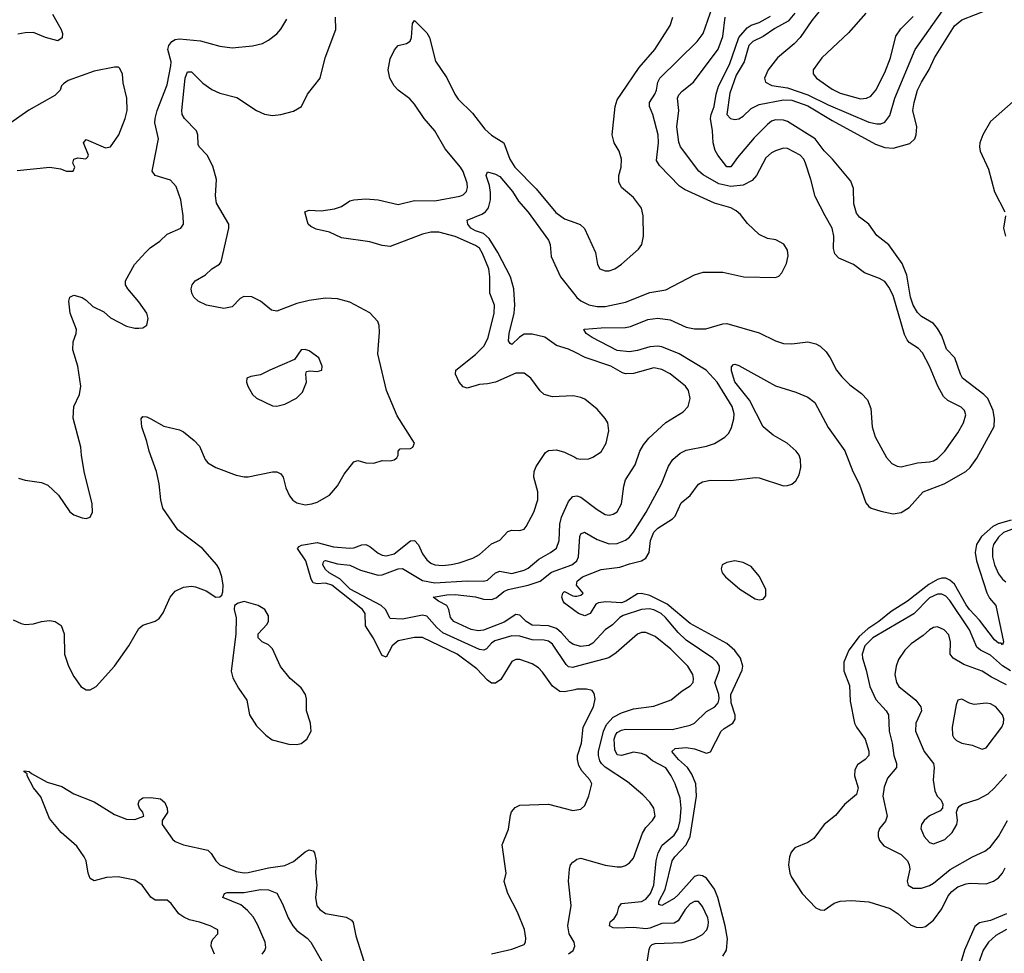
# Model space of a CAD drawing. Header units: inches. Extents: x 1649636 to 1815363, y 506543 to 641975.
# Tile 639 of 656: x 1757262 to 1762119, y 620815 to 625418. Entities that reach past the tile are written whole.
import ezdxf

# ---------------------------------------------------------------- set-up
doc = ezdxf.new("R2010")
doc.units = ezdxf.units.IN
doc.header["$MEASUREMENT"] = 0
doc.layers.add('B7652', color=7, linetype='Continuous')
doc.layers.add('B7662', color=7, linetype='Continuous')

msp = doc.modelspace()

# ---------------------------------------------------------------- linework, layer by layer
at = {"layer": 'B7652', "color": 5}
for points, elevation in [([(1757424.9, 625444.9), (1757466.7, 625370), (1757473.7, 625350), (1757472.4, 625327.6), (1757450, 625313.6), (1757390.3, 625329.7), (1757330, 625353.8), (1757290, 625353.6), (1757253.8, 625346.2)], 640), ([(1757230, 622459.5), (1757270, 622440.4), (1757290, 622436.4), (1757330, 622438.4), (1757370, 622450.4), (1757410, 622454.9), (1757438, 622450), (1757466.8, 622430), (1757481.6, 622390), (1757484.2, 622290), (1757502.4, 622230), (1757530, 622178.8), (1757564, 622130), (1757590, 622113.4), (1757610, 622113.4), (1757639.3, 622130), (1757730, 622230.4), (1757800.5, 622330), (1757850, 622415.5), (1757870, 622432.2), (1757930, 622452.2), (1757950, 622465.5), (1757970, 622493.4), (1758005.4, 622570), (1758030, 622599.3), (1758070, 622620.4), (1758110, 622625.5), (1758130, 622622), (1758181.6, 622601.6), (1758230, 622571.3), (1758250, 622572), (1758259, 622581), (1758264, 622596), (1758266, 622630), (1758259.5, 622670), (1758247, 622710), (1758234, 622730), (1758164.5, 622810), (1758042.3, 622902.3), (1757968.6, 623010), (1757958, 623050), (1757951.1, 623130), (1757936.9, 623190), (1757900.4, 623290), (1757890, 623337.2), (1757864.4, 623410), (1757862.4, 623450), (1757870, 623462), (1757890, 623459.5), (1757910, 623450.3), (1757973.9, 623413.9), (1758050, 623395.2), (1758070, 623385.3), (1758123.1, 623343.1), (1758150, 623314.4), (1758178, 623250), (1758190, 623232.7), (1758230.2, 623210.2), (1758330, 623172.8), (1758370, 623164), (1758390, 623164.4), (1758509.1, 623189.1), (1758530, 623187.9), (1758550, 623178.9), (1758562.7, 623162.7), (1758575.6, 623110), (1758592.4, 623070), (1758610, 623049.1), (1758630, 623035.8), (1758670, 623025.4), (1758704, 623030), (1758730, 623039), (1758790, 623073.7), (1758830, 623119.3), (1758863.5, 623176.5), (1758910, 623237.3), (1758930, 623244.9), (1758970, 623233), (1759009.4, 623230.6), (1759050, 623244.9), (1759090, 623243), (1759110, 623248), (1759122, 623258), (1759129.3, 623270), (1759129.4, 623290.6), (1759139, 623301), (1759190, 623303.8), (1759201.2, 623310), (1759209.4, 623330), (1759124.9, 623464.9), (1759072.1, 623590), (1759029.7, 623770), (1759037.2, 623877.2), (1759035.6, 623910), (1759029.4, 623930), (1758990, 623971.6), (1758890, 624025.4), (1758830, 624041), (1758770, 624044), (1758690, 624032.8), (1758630, 624019.1), (1758530, 623979.9), (1758504.8, 623984.8), (1758449.8, 624030), (1758408, 624052), (1758367.4, 624052.6), (1758350, 624043.2), (1758310, 624001.7), (1758270, 623993.9), (1758183.7, 624010), (1758142, 624030), (1758121.6, 624050), (1758111.5, 624070), (1758108, 624090), (1758113.3, 624110), (1758127.8, 624130), (1758179.5, 624160.5), (1758210, 624188.5), (1758248.3, 624211.7), (1758256.1, 624223.9), (1758293.3, 624390), (1758294, 624410), (1758233.1, 624513.1), (1758228, 624550), (1758233.4, 624630), (1758215.9, 624695.9), (1758186.6, 624750), (1758148.4, 624790), (1758142.3, 624802.3), (1758140.7, 624850), (1758135.3, 624870), (1758074.8, 624930), (1758063.7, 624950), (1758062.4, 624970), (1758078, 625130), (1758090, 625160.3), (1758099.4, 625160.6), (1758110, 625160.9), (1758165, 625105), (1758210, 625073.7), (1758250, 625055.9), (1758333.4, 625033.4), (1758430, 624970.3), (1758470, 624951.7), (1758510, 624946), (1758549.7, 624950.3), (1758612.7, 624967.3), (1758652.7, 624990), (1758682, 625050), (1758745.1, 625130), (1758769.7, 625230), (1758822.2, 625370), (1758820.3, 625430)], 620), ([(1757257.3, 623157.3), (1757290, 623147.7), (1757370, 623136.3), (1757402, 623122), (1757454.2, 623074.2), (1757510, 622991), (1757530, 622976), (1757570, 622961), (1757590, 622958), (1757610, 622964.7), (1757622, 622990), (1757619.3, 623030), (1757581.3, 623190), (1757566.9, 623270), (1757564.2, 623310), (1757526.2, 623453.8), (1757529.4, 623510), (1757557.2, 623570), (1757563.7, 623610), (1757549.6, 623710), (1757524.7, 623790), (1757525.6, 623830), (1757540.4, 623870), (1757542.7, 623890), (1757511.2, 623970), (1757504.5, 624030), (1757509.3, 624050), (1757530, 624059.1), (1757570, 624048.2), (1757590, 624035.5), (1757622.8, 624002.8), (1757677.7, 623977.7), (1757710, 623947.7), (1757790, 623906.8), (1757830, 623896), (1757850, 623896), (1757870, 623898), (1757888.9, 623911.1), (1757896, 623944), (1757889.3, 623970), (1757850, 624026), (1757795.6, 624090), (1757785.1, 624110), (1757784.4, 624130), (1757828.3, 624210), (1757882.4, 624270), (1757906.8, 624293.2), (1757954, 624326), (1757990, 624360.3), (1758057, 624390), (1758069.7, 624410.3), (1758068.7, 624450), (1758056.8, 624530), (1758034.9, 624594.9), (1758006.4, 624626.4), (1757930, 624649.7), (1757915.6, 624670), (1757946.8, 624830), (1757929.2, 624909.2), (1757929.9, 624930), (1757939.9, 624970), (1757990, 625097), (1758007.9, 625190), (1758008.8, 625210), (1757992.9, 625270), (1757998.2, 625290), (1758013, 625310), (1758030, 625319.7), (1758050, 625323.8), (1758154.1, 625314.1), (1758250, 625286.5), (1758310, 625279.6), (1758411, 625289), (1758459.7, 625300.3), (1758490, 625316.4), (1758530, 625348.2), (1758550, 625370.5), (1758580.1, 625419.9)], 640), ([(1760000, 623561.2), (1759990, 623563.1), (1759890, 623558.3), (1759850, 623569.7), (1759830, 623587.8), (1759784, 623650), (1759750, 623674.2), (1759710, 623674.8), (1759610, 623631.2), (1759570, 623622.2), (1759530, 623619.8), (1759470, 623600.2), (1759450, 623608), (1759430, 623630.8), (1759411.7, 623670), (1759414.3, 623690), (1759510, 623767.5), (1759553.3, 623810), (1759573.4, 623850), (1759602.8, 623970), (1759604.7, 624010), (1759580.6, 624070), (1759581.6, 624150), (1759576.1, 624190), (1759545.4, 624265.4), (1759530, 624290.9), (1759510, 624304), (1759410, 624348.4), (1759330, 624369.9), (1759290, 624370.4), (1759250, 624360.9), (1759090, 624299), (1759050, 624303.7), (1758990, 624322.4), (1758850, 624342.1), (1758790, 624370.5), (1758725.4, 624385.4), (1758698.6, 624398.6), (1758686, 624410), (1758681.3, 624421.3), (1758669.6, 624470.4), (1758690, 624478.4), (1758750, 624475.9), (1758815.7, 624484.3), (1758850, 624496.1), (1758890, 624524), (1758910.8, 624529.2), (1758970, 624534.5), (1759030, 624529.4), (1759130, 624506.2), (1759210, 624525.8), (1759310, 624524.6), (1759432.6, 624547.4), (1759450, 624553.4), (1759465.8, 624570), (1759470.5, 624590), (1759469, 624611), (1759450, 624669.7), (1759437.3, 624690), (1759361.7, 624781.7), (1759310.5, 624870), (1759257.5, 624930), (1759210, 625000.9), (1759187.1, 625027.2), (1759129.7, 625070), (1759110, 625091.8), (1759087.7, 625130), (1759079.8, 625170), (1759090, 625224.9), (1759110.8, 625269.2), (1759129.6, 625290), (1759170, 625299.5), (1759187.6, 625312.4), (1759194.8, 625330), (1759200.5, 625399.5), (1759210, 625413), (1759270, 625353), (1759284.4, 625330), (1759312.5, 625212.5), (1759370, 625130.3), (1759409.4, 625050), (1759425.8, 625025.8), (1759496.5, 624956.5), (1759557.4, 624877.4), (1759590, 624848.9), (1759650.5, 624810.5), (1759679.8, 624730), (1759704.1, 624690), (1759810, 624584.2), (1759906.3, 624466.3), (1759950, 624435.3), (1760000, 624417.2)], 580), ([(1757250, 624673.7), (1757410.5, 624690.5), (1757463, 624683), (1757494, 624670), (1757526, 624670), (1757534, 624690), (1757524, 624710), (1757529.3, 624730.7), (1757550, 624736), (1757588.9, 624731.1), (1757598, 624742), (1757601.2, 624750), (1757577, 624810), (1757590, 624827.3), (1757686.1, 624786.1), (1757710, 624790.3), (1757750.8, 624850), (1757783.1, 624930), (1757792.8, 624970), (1757790.9, 625030), (1757772.9, 625107.1), (1757769.6, 625149.6), (1757757, 625177), (1757750, 625184), (1757730, 625183.7), (1757630, 625164.2), (1757501.8, 625118.2), (1757478, 625102), (1757468.8, 625091.2), (1757461.6, 625070), (1757436.3, 625043.7), (1757307.7, 624972.3), (1757213.7, 624906.3)], 660), ([(1760000, 623778.4), (1759970, 623794), (1759910, 623810.8), (1759852.9, 623853), (1759790, 623866.5), (1759750, 623867.4), (1759727.4, 623852.6), (1759690, 623815.8), (1759680.8, 623820.8), (1759673.6, 623833.6), (1759676.1, 623870), (1759700.7, 623970), (1759704.6, 624010), (1759699.6, 624090), (1759683.6, 624150), (1759621.2, 624270), (1759578.2, 624338.2), (1759550, 624363.7), (1759510, 624377), (1759487.6, 624390), (1759472.7, 624410), (1759469.7, 624430), (1759541.7, 624458.3), (1759559.8, 624470), (1759575.4, 624490), (1759584.7, 624530), (1759585.1, 624565.1), (1759579.8, 624599.8), (1759562.4, 624650), (1759570, 624666.8), (1759610, 624656.5), (1759630, 624644.4), (1759692.6, 624570), (1759722.3, 624522.3), (1759770, 624469.2), (1759871, 624330), (1759878.6, 624310), (1759883.3, 624250), (1759930, 624149.2), (1760000, 624061.2)], 560), ([(1760000, 622113.9), (1759950, 622103.1), (1759926.1, 622106.1), (1759890, 622132.1), (1759841.4, 622201.4), (1759821.9, 622221.9), (1759790, 622241.8), (1759730, 622263.5), (1759710, 622262.8), (1759690, 622253.1), (1759635.3, 622164.7), (1759610, 622147.2), (1759590, 622146.5), (1759570, 622160.7), (1759516.5, 622216.5), (1759419.9, 622290), (1759250, 622371.6), (1759210, 622372.2), (1759130, 622354.9), (1759100.4, 622330), (1759070, 622274), (1759050, 622282.8), (1759005.8, 622370), (1758968.5, 622428.5), (1758966.2, 622490), (1758952.9, 622510), (1758801.2, 622630), (1758770, 622639.2), (1758730, 622636.2), (1758710, 622640.8), (1758699.6, 622659.6), (1758674.5, 622750), (1758633.5, 622810), (1758640.1, 622819.9), (1758653, 622827), (1758730, 622840.5), (1758810, 622818.7), (1758890, 622811.6), (1758910, 622813.1), (1758950, 622828.4), (1758970, 622830.1), (1758990, 622821), (1759030, 622788.2), (1759050, 622778.2), (1759070, 622774.7), (1759110, 622783.6), (1759190, 622847.6), (1759210, 622849.4), (1759229.2, 622829.2), (1759250, 622784.9), (1759270, 622754.7), (1759290, 622738.4), (1759310, 622729.5), (1759350, 622726.5), (1759390, 622732.1), (1759430, 622740.5), (1759496.8, 622763.2), (1759530, 622780.6), (1759590, 622834), (1759630, 622851.5), (1759670, 622894), (1759690, 622900.6), (1759730, 622899.7), (1759750, 622906.5), (1759761, 622919), (1759799, 622990), (1759817.8, 623050), (1759817.3, 623090), (1759797.8, 623162.2), (1759799.3, 623190), (1759810, 623214), (1759856.6, 623283.4), (1759870, 623294), (1759910, 623296.5), (1759950, 623285.7), (1760000, 623260.1)], 580), ([(1760000, 622227), (1759990, 622224.3), (1759970, 622227.3), (1759957.9, 622237.9), (1759890, 622339.1), (1759870, 622353.9), (1759850, 622358.2), (1759790, 622359.9), (1759730, 622377.5), (1759690, 622380.6), (1759605.6, 622354.4), (1759590, 622343.9), (1759564.6, 622315.4), (1759550.9, 622309.1), (1759530, 622312.4), (1759350, 622395.4), (1759320.2, 622420.2), (1759270, 622476.9), (1759250, 622481.5), (1759150, 622461.4), (1759090, 622464.8), (1759066.6, 622510), (1759046, 622530), (1758892.6, 622610), (1758840.9, 622660.9), (1758788.4, 622690), (1758770, 622707.1), (1758758.2, 622730), (1758759.7, 622740.3), (1758763.6, 622750), (1758770, 622752), (1758830, 622734.3), (1758890, 622728.4), (1758943.7, 622703.7), (1759030, 622678.3), (1759050, 622680.6), (1759130, 622709.6), (1759150, 622711.2), (1759250, 622653.1), (1759310, 622641.4), (1759470, 622650.9), (1759550, 622649.5), (1759570, 622654.8), (1759610, 622690.8), (1759630, 622698.9), (1759690, 622686.6), (1759750, 622704.2), (1759770, 622713.9), (1759822.8, 622757.2), (1759880.4, 622790), (1759910, 622812.6), (1759923.4, 622850), (1759926.7, 622930), (1759935.2, 622964.8), (1759970, 623042.6), (1759990, 623067.1), (1760000, 623068.6)], 560), ([(1760000, 622335.2), (1759990, 622338), (1759973.6, 622350), (1759935.4, 622395.4), (1759910, 622415.6), (1759870, 622429.3), (1759790, 622432.4), (1759759.9, 622450), (1759730, 622481.1), (1759710, 622485.2), (1759652.1, 622447.9), (1759550, 622407.5), (1759524.2, 622404.2), (1759490, 622411.2), (1759403.1, 622450), (1759387.9, 622470), (1759379.1, 622510), (1759369.8, 622529.8), (1759328, 622550), (1759302, 622570), (1759370, 622582), (1759410, 622583.5), (1759510, 622572.6), (1759550, 622561), (1759590, 622559.6), (1759612.1, 622567.9), (1759650, 622597.9), (1759671.1, 622608.9), (1759770, 622630.3), (1759830, 622649.5), (1759885.6, 622694.4), (1759985.3, 622730), (1760000, 622742)], 540), ([(1760000, 622503.8), (1759950, 622541.2), (1759942.7, 622550), (1759937.2, 622570), (1759942, 622590), (1759950, 622598), (1759990, 622577.3), (1760000, 622576.1)], 520), ([(1758223.2, 620810), (1758207.6, 620850), (1758208.9, 620870), (1758215.5, 620884.5), (1758239.5, 620910), (1758239.3, 620930), (1758233.9, 620933.9), (1758202.7, 620950), (1758150, 620968.6), (1758099.4, 620979.4), (1758072.1, 620992.1), (1758048.2, 621010), (1758010, 621060.5), (1757990, 621076), (1757930, 621076.4), (1757910, 621090.9), (1757866, 621150), (1757830, 621175.2), (1757748.8, 621191.2), (1757690.9, 621189.1), (1757630, 621171.6), (1757610, 621183.7), (1757599.7, 621210), (1757589.8, 621270), (1757580.8, 621290), (1757543.6, 621343.6), (1757467.6, 621410), (1757410, 621479.6), (1757366.2, 621586.2), (1757329.8, 621630), (1757299.5, 621690), (1757298.9, 621698.9), (1757285.2, 621710), (1757285.2, 621714.8), (1757310, 621710.4), (1757320.6, 621700.6), (1757398.5, 621658.5), (1757470, 621637), (1757530, 621600.1), (1757630, 621560.6), (1757730, 621499.3), (1757790, 621475.4), (1757830, 621473.8), (1757874.5, 621490), (1757869.8, 621510), (1757853.8, 621530), (1757846.1, 621550), (1757853.3, 621570), (1757862.9, 621577), (1757870, 621581.3), (1757910, 621582.8), (1757956.3, 621576.3), (1757978.5, 621558.5), (1757990.6, 621529.4), (1757991.3, 621508.7), (1757964.9, 621470), (1757964.5, 621450), (1758016.9, 621376.9), (1758030, 621365.8), (1758070, 621348.7), (1758190, 621323.6), (1758207, 621307), (1758230.2, 621270), (1758250, 621251.1), (1758330, 621217.8), (1758369.1, 621210.9), (1758390, 621212.2), (1758490, 621235.3), (1758570, 621247.3), (1758613, 621267), (1758670, 621315.2), (1758690, 621325.2), (1758710, 621319.5), (1758716.1, 621310), (1758724.1, 621270), (1758722, 621210), (1758727.3, 621150), (1758720.7, 621090), (1758728.5, 621048.5), (1758743.1, 621030), (1758770, 621011.6), (1758872.4, 620992.4), (1758898.5, 620978.5), (1758906.5, 620966.5), (1758920.7, 620900.7), (1758970, 620744.9)], 580), ([(1759590, 620811.8), (1759690, 620834.6), (1759750, 620858), (1759758, 620870), (1759759.4, 620890), (1759751.6, 620931.6), (1759717, 621017), (1759669.9, 621110), (1759652, 621168), (1759662, 621210), (1759642.9, 621350), (1759672.9, 621427.1), (1759683.7, 621496.3), (1759688.7, 621511.3), (1759706.2, 621533.8), (1759730, 621545.5), (1759870, 621550.4), (1759990, 621519.5), (1760000, 621520.9)], 580), ([(1759970, 620811.3), (1759991.8, 620828.2), (1759999.8, 620850), (1759996.8, 620870), (1759973.3, 620910), (1759966.3, 620950), (1759982.4, 621050), (1759969.7, 621170), (1759974.7, 621230), (1759979.7, 621250), (1759990, 621263.7), (1760000, 621270.9)], 560), ([(1758458.5, 620810), (1758471.8, 620828.2), (1758476.1, 620843.9), (1758473.6, 620870), (1758435.9, 620955.9), (1758414, 620994), (1758386.1, 621026.1), (1758353.6, 621053.6), (1758265.2, 621090), (1758273.2, 621110), (1758286.1, 621113.9), (1758370, 621113.7), (1758450, 621129.5), (1758490, 621127), (1758530.8, 621110.8), (1758559.1, 621059.1), (1758586.8, 620990), (1758610, 620950.2), (1758630, 620927.8), (1758680.3, 620890), (1758698, 620870), (1758760.9, 620760.9)], 560)]:
    msp.add_lwpolyline(points, dxfattribs=dict(at, elevation=elevation))
for points, elevation in [([(1758670, 623791.5), (1758650.5, 623789.5), (1758618.5, 623741.5), (1758496, 623690), (1758450, 623666), (1758402, 623658), (1758382, 623650), (1758381, 623630), (1758387.3, 623610), (1758410.5, 623570.5), (1758430, 623551), (1758510, 623513.4), (1758530, 623513), (1758570, 623522.4), (1758628.1, 623551.9), (1758658, 623582), (1758677, 623630), (1758673.2, 623670), (1758676.4, 623683.6), (1758693.2, 623686.8), (1758730, 623682.4), (1758752.3, 623690), (1758754.5, 623710), (1758738.4, 623750), (1758690, 623785.6)], 640), ([(1758370, 622549.3), (1758339.8, 622540.2), (1758322, 622530), (1758321, 622510), (1758330.9, 622469.1), (1758328.5, 622388.5), (1758306.3, 622206.3), (1758313.5, 622173.5), (1758342, 622122), (1758382.5, 622062.5), (1758395.5, 621990), (1758430, 621936.3), (1758476.3, 621890), (1758507.8, 621867.8), (1758590, 621846.4), (1758630, 621843.8), (1758650, 621848.2), (1758679.3, 621870), (1758700.7, 621910), (1758697.4, 621950), (1758676.9, 622010), (1758676.9, 622070), (1758672.4, 622090), (1758650, 622123), (1758596.9, 622170), (1758548.9, 622228.9), (1758510, 622316.2), (1758490, 622335.6), (1758459, 622350), (1758439.3, 622370), (1758439, 622390), (1758482.4, 622437.6), (1758490, 622452), (1758490, 622479), (1758471.5, 622510), (1758439, 622530)], 620)]:
    msp.add_lwpolyline(points, close=True, dxfattribs=dict(at, elevation=elevation))
at = {"layer": 'B7662', "color": 5}
for points, elevation in [([(1761212.9, 625467), (1761170, 625414), (1761112.6, 625330), (1761081.7, 625298.3), (1761000.9, 625230), (1760954.3, 625170), (1760935.5, 625130), (1760940.3, 625110), (1760972.5, 625092.5), (1761050, 625081), (1761150, 625047.8), (1761250, 624998.2), (1761450, 624913.2), (1761490, 624903.5), (1761510, 624904.6), (1761530, 624912.3), (1761554.6, 624945.4), (1761579.6, 625030), (1761678.6, 625270), (1761833.1, 625490)], 540), ([(1760000, 624061.2), (1760010, 624048.6), (1760030, 624030.9), (1760070, 624011.6), (1760110, 624003.7), (1760150, 624004.2), (1760250, 624024.6), (1760370, 624072), (1760450, 624086), (1760590, 624159), (1760633.3, 624173.3), (1760730, 624173.6), (1760834, 624150), (1760990, 624146), (1761007.3, 624152.7), (1761020.9, 624170), (1761044.9, 624215.1), (1761053.1, 624253.1), (1761050, 624282), (1761031.3, 624311.3), (1760991.5, 624331.5), (1760950, 624339.6), (1760910, 624358.7), (1760852.2, 624412.2), (1760816.9, 624456.9), (1760795.8, 624475.8), (1760770, 624489.8), (1760690, 624512.6), (1760540.8, 624580.8), (1760516.4, 624596.4), (1760418, 624698), (1760403.9, 624723.9), (1760412.6, 624810), (1760411.6, 624850), (1760386, 624950), (1760369.3, 624990), (1760368, 625010), (1760395.6, 625050), (1760403.7, 625070), (1760409.9, 625110), (1760419.6, 625130), (1760603.1, 625310), (1760633.8, 625350), (1760678.8, 625481.2)], 560), ([(1761084.9, 625450), (1761052.2, 625410), (1760986.5, 625373.5), (1760930, 625334), (1760879.1, 625310), (1760859.3, 625290), (1760835.3, 625210), (1760795.7, 625144.3), (1760764.2, 625055.8), (1760750.3, 624950.3), (1760768.5, 624930), (1760790, 624926.2), (1760810, 624929.2), (1760830, 624942), (1760870, 624979.8), (1760910, 624999.8), (1761030, 625022.3), (1761070, 625021.4), (1761150, 624993.1), (1761270, 624919.9), (1761483.4, 624803.4), (1761530, 624787.2), (1761570, 624783.6), (1761652.7, 624807.3), (1761676.9, 624830), (1761684.8, 624850), (1761687.6, 624890), (1761667.2, 624970), (1761673.5, 625010), (1761690.9, 625070), (1761709.6, 625110.4), (1761748.7, 625171.3), (1761774.1, 625230), (1761873, 625387), (1761910, 625416.4), (1762043.5, 625470)], 520), ([(1761436, 625450), (1761350, 625352.6), (1761218.9, 625230), (1761175.8, 625170), (1761176.4, 625150), (1761192.2, 625130), (1761270, 625074.6), (1761310, 625055.7), (1761410, 625027.3), (1761439.5, 625030), (1761459.7, 625040.3), (1761484.3, 625070), (1761530, 625156.5), (1761557.5, 625230), (1761583.8, 625336.2), (1761607.6, 625372.4), (1761670, 625433.4)], 560), ([(1760000, 622576.1), (1760010, 622574.8), (1760030, 622581), (1760042, 622590), (1760009.2, 622630), (1760011.6, 622650), (1760038.7, 622670), (1760130, 622706.7), (1760221.7, 622718.3), (1760270, 622735.5), (1760330, 622748.9), (1760350, 622762), (1760366.4, 622790), (1760373.6, 622850), (1760389.6, 622890.4), (1760410, 622910.7), (1760482.9, 622957.1), (1760494.8, 622970), (1760524.4, 623035.6), (1760568.6, 623071.4), (1760610, 623127.2), (1760630, 623139.6), (1760670, 623147.9), (1760770, 623145.6), (1760890, 623161.1), (1760910, 623158.5), (1761030, 623120.2), (1761050, 623120.8), (1761070, 623127.6), (1761090, 623144.2), (1761106.3, 623173.7), (1761114.8, 623210), (1761113.5, 623250), (1761107.2, 623270), (1761092, 623290), (1761048, 623330), (1760979, 623370), (1760929.9, 623410), (1760861.3, 623541.3), (1760790, 623632.6), (1760773, 623687), (1760773.8, 623706.2), (1760783, 623717), (1760790, 623719.3), (1760810, 623713.4), (1760990, 623612.8), (1761090, 623581.7), (1761150, 623557.3), (1761184.9, 623530), (1761250, 623406.7), (1761331.5, 623291.5), (1761372, 623190), (1761402.2, 623130), (1761435.5, 623035.5), (1761450, 623017), (1761462, 623010), (1761510, 622994.3), (1761570, 622982), (1761610, 622987.3), (1761650, 623013.1), (1761718.9, 623090), (1761822, 623130), (1761929, 623190), (1761949.8, 623210), (1761983.6, 623256.4), (1762068.6, 623411.4), (1762070.5, 623449.5), (1762064.3, 623490), (1762037.3, 623550), (1762017.8, 623570), (1761912.7, 623650), (1761902, 623670), (1761875.3, 623750), (1761833.2, 623793.2), (1761810, 623859.1), (1761790, 623894.9), (1761770, 623919), (1761710, 623954.3), (1761690, 623973.5), (1761670, 624009.8), (1761656, 624050), (1761637.3, 624157.3), (1761614.9, 624214.9), (1761550, 624308.4), (1761490, 624353), (1761449.8, 624409.8), (1761404.5, 624444.5), (1761390, 624463.7), (1761376.9, 624510), (1761374.9, 624585.1), (1761361.9, 624621.9), (1761270.9, 624730), (1761230, 624771.6), (1761185.4, 624830), (1761050, 624915.5), (1761030, 624922.5), (1760990, 624924.3), (1760970, 624916.9), (1760950, 624901.5), (1760885.3, 624834.7), (1760802.5, 624737.5), (1760770, 624691.6), (1760750, 624691.5), (1760706, 624750), (1760692.5, 624772.5), (1760683.1, 624810), (1760680.3, 624870), (1760669, 624930), (1760672.2, 624950), (1760687.5, 624990), (1760697, 625050), (1760708.9, 625090), (1760762.9, 625197.1), (1760809.2, 625330), (1760850, 625377.6), (1760870, 625390.4), (1760910, 625404.4), (1760965.1, 625434.9)], 520), ([(1760000, 624417.2), (1760027.3, 624407.3), (1760048.1, 624388.1), (1760102.4, 624270), (1760112.2, 624210), (1760123.8, 624190), (1760150, 624178.9), (1760170, 624179), (1760198.4, 624190), (1760230, 624211.6), (1760314.1, 624285.9), (1760331.8, 624310), (1760338.9, 624350), (1760337.6, 624450), (1760328.8, 624488.8), (1760290, 624541.6), (1760231.5, 624590), (1760217.4, 624617.4), (1760216.8, 624650), (1760228.7, 624690), (1760230.8, 624730), (1760219.3, 624770), (1760194.5, 624810), (1760184.5, 624850), (1760199.4, 624990), (1760210, 625022), (1760230, 625054), (1760318.5, 625181.5), (1760394.4, 625270), (1760471.1, 625388.9), (1760483.5, 625430)], 580), ([(1760000, 622742), (1760009.9, 622750), (1760018.7, 622770), (1760025.4, 622870), (1760030, 622882.3), (1760048.5, 622891.5), (1760110, 622854), (1760170, 622833), (1760210, 622835.9), (1760250, 622851.8), (1760270, 622866.7), (1760289.1, 622890.9), (1760351.8, 622990), (1760427.2, 623130), (1760463.3, 623216.7), (1760483.9, 623250), (1760520.3, 623279.7), (1760550, 623296), (1760650, 623314.7), (1760690, 623328.1), (1760740.7, 623359.3), (1760760.3, 623379.7), (1760773.1, 623406.9), (1760785, 623450), (1760785.9, 623474.1), (1760777.3, 623510), (1760703.1, 623630), (1760647.7, 623690), (1760514.5, 623770), (1760430, 623804.8), (1760410, 623807.9), (1760370, 623805), (1760310, 623786.8), (1760270, 623780.5), (1760210, 623786.9), (1760086, 623850), (1760056, 623870), (1760045.6, 623890), (1760047.9, 623892.1), (1760130, 623899), (1760250, 623899.5), (1760275.1, 623904.9), (1760359.9, 623940.1), (1760410, 623946.5), (1760470, 623937.8), (1760550, 623902.3), (1760590, 623893.2), (1760646.3, 623893.7), (1760730, 623918.5), (1760750, 623919), (1760910, 623873.8), (1760990, 623834), (1761030, 623821.3), (1761070, 623819.6), (1761150, 623828.9), (1761190, 623820.3), (1761210, 623808.8), (1761239.7, 623779.7), (1761260.3, 623750), (1761290.3, 623690), (1761317, 623657), (1761357, 623617), (1761415.1, 623575.1), (1761443.2, 623543.2), (1761460.7, 623500.7), (1761467.3, 623410), (1761481.7, 623361.7), (1761538.4, 623258.4), (1761564.4, 623230), (1761590, 623216), (1761610, 623213.4), (1761690, 623233.4), (1761750, 623237.6), (1761770, 623242), (1761790, 623253.7), (1761825.1, 623290), (1761890, 623380.3), (1761917.1, 623430), (1761928.6, 623470), (1761923.1, 623490), (1761906.7, 623506.7), (1761840.5, 623540.5), (1761819.6, 623559.5), (1761791.6, 623610), (1761749.9, 623709.9), (1761714.8, 623774.8), (1761696, 623796), (1761650, 623826), (1761639.1, 623839.1), (1761626.1, 623866.1), (1761570, 624058.3), (1761550, 624099.7), (1761530, 624126.6), (1761502.4, 624142.4), (1761430, 624169.8), (1761375.1, 624210), (1761302.1, 624242.1), (1761282.6, 624262.6), (1761276.8, 624290), (1761278.1, 624350), (1761270.5, 624390), (1761234.4, 624450), (1761185.6, 624545.6), (1761164.5, 624630), (1761137.8, 624710), (1761129.7, 624730), (1761112.6, 624750), (1761050, 624782.2), (1761030, 624783.9), (1760990, 624771.6), (1760970, 624761.2), (1760943.2, 624736.8), (1760897.1, 624650), (1760875, 624625), (1760830, 624601.9), (1760770, 624594.7), (1760710, 624607.9), (1760633.1, 624653.1), (1760611.6, 624671.6), (1760521, 624790), (1760513.1, 624813.1), (1760503.4, 624890), (1760513.1, 624970), (1760507.4, 625030), (1760513.2, 625046.8), (1760530, 625066), (1760586, 625110), (1760707.1, 625272.9), (1760730, 625334.6), (1760742.5, 625430)], 540), ([(1762190, 625038.2), (1762050, 624916), (1762013.2, 624850), (1761997.8, 624810), (1761995.9, 624790), (1761999.7, 624770), (1762040.6, 624680.6), (1762069.6, 624569.6), (1762121.2, 624470)], 520), ([(1762125.4, 624450), (1762114.2, 624390), (1762124.7, 624350)], 520), ([(1760000, 623068.6), (1760010, 623070.2), (1760030, 623064), (1760110, 623003.2), (1760150, 622978.5), (1760170, 622974.4), (1760190, 622979.2), (1760210, 622991.6), (1760231.4, 623030), (1760242.8, 623117.2), (1760251.2, 623148.8), (1760297.3, 623222.7), (1760321.6, 623290), (1760338.7, 623321.3), (1760365.9, 623354.1), (1760450, 623431.4), (1760535.4, 623484.6), (1760559.7, 623510), (1760569.7, 623550), (1760561.1, 623590), (1760546.3, 623610), (1760522.4, 623630), (1760470, 623670.8), (1760430, 623692.4), (1760390, 623700.7), (1760290, 623673.9), (1760250, 623671.9), (1760235.8, 623675.8), (1760177.6, 623710), (1760051.5, 623751.5), (1760000, 623778.4)], 560), ([(1760000, 623260.1), (1760010, 623254.9), (1760030, 623250.3), (1760070, 623253.1), (1760090, 623260.9), (1760130, 623287.2), (1760155.6, 623330), (1760168.3, 623390), (1760163, 623430), (1760150.8, 623450.8), (1760110, 623497.6), (1760050, 623546.3), (1760030, 623555.4), (1760000, 623561.2)], 580), ([(1762152.8, 622950), (1762088, 622932), (1762061.4, 622918.6), (1762005.7, 622870), (1761982.2, 622830), (1761974.7, 622790), (1761981.2, 622750), (1762032, 622592), (1762046.3, 622566.3), (1762077.4, 622530), (1762114, 622350), (1762110, 622336), (1762103, 622343), (1762090, 622344), (1762070, 622360.3), (1761996.4, 622456.4), (1761946.4, 622510), (1761930, 622531.9), (1761873.8, 622633.8), (1761850, 622654.5), (1761830, 622663.5), (1761810, 622663.9), (1761790, 622657.3), (1761747.3, 622632.7), (1761641.2, 622550), (1761560.7, 622499.3), (1761499.9, 622450), (1761446.2, 622413.8), (1761403.6, 622376.4), (1761351.4, 622310), (1761327.8, 622250), (1761327.9, 622207.9), (1761355, 622135), (1761358, 622058), (1761380.6, 621950), (1761389, 621929), (1761431.7, 621870), (1761450, 621810.7), (1761450.2, 621790), (1761431.8, 621770), (1761395.4, 621744.6), (1761381.1, 621718.9), (1761379.3, 621690), (1761397.4, 621630), (1761390, 621597.2), (1761330, 621548.9), (1761286.1, 621493.9), (1761231, 621450), (1761178.9, 621381.1), (1761150, 621361.6), (1761086.2, 621333.8), (1761067.5, 621312.5), (1761058.8, 621290), (1761053.7, 621250), (1761060.2, 621210), (1761068.5, 621190), (1761121.2, 621110), (1761190, 621038.7), (1761210, 621028.4), (1761230, 621028), (1761278.8, 621061.2), (1761308.8, 621071.2), (1761365.6, 621074.4), (1761450, 621068.7), (1761555.4, 621035.4), (1761595.3, 621010), (1761655.3, 620955.3), (1761683.5, 620943.5), (1761710, 620942.2), (1761730, 620947.3), (1761770, 620978.4), (1761810, 621033.8), (1761841.9, 621098.1), (1761860.3, 621119.7), (1761890, 621142), (1761930, 621157.8), (1761950, 621160.7), (1762030, 621157.8), (1762065.4, 621170), (1762090, 621187.1), (1762109.9, 621210.1), (1762123.3, 621236.7)], 520), ([(1762270, 622946.5), (1762114.8, 622890), (1762090, 622867), (1762066, 622830), (1762060.8, 622810), (1762061.2, 622770), (1762070.6, 622730), (1762090, 622685.4), (1762110, 622658.6), (1762126, 622646)], 540), ([(1760730, 620800.5), (1760748.8, 620830), (1760753.3, 620886.7), (1760742.7, 620950), (1760706.2, 621090), (1760690, 621130.8), (1760650, 621184.3), (1760630, 621196.9), (1760610, 621199.7), (1760590, 621192.7), (1760510, 621102.2), (1760490, 621085.2), (1760430, 621049.9), (1760414.7, 621054.7), (1760414.7, 621070), (1760446, 621130), (1760480.9, 621270), (1760493, 621290), (1760550.2, 621349.8), (1760568.9, 621390), (1760600.1, 621590), (1760597, 621650), (1760577.8, 621697.8), (1760556.1, 621730), (1760512.2, 621770), (1760479.3, 621810), (1760496.1, 621823.9), (1760550, 621830.1), (1760590, 621822.5), (1760650, 621801.4), (1760670, 621808.5), (1760721.9, 621910), (1760736.3, 621923.7), (1760780.5, 621950), (1760790.9, 621969.1), (1760791.2, 621988.8), (1760771.7, 622050), (1760769.9, 622090), (1760825.9, 622210), (1760829.2, 622230), (1760818.3, 622270), (1760790, 622307.5), (1760750, 622341.8), (1760570, 622440.7), (1760455.7, 622535.7), (1760370, 622578.8), (1760330, 622589.2), (1760310, 622586.2), (1760252.5, 622550), (1760230, 622543.3), (1760152.7, 622547.3), (1760116.9, 622543.1), (1760104.4, 622535.6), (1760076, 622490), (1760050, 622479.2), (1760018.4, 622490), (1760000, 622503.8)], 520), ([(1762150, 622206.7), (1762110, 622232.6), (1762050, 622284.8), (1762000.9, 622310), (1761983.6, 622323.6), (1761947.8, 622410), (1761850, 622554.4), (1761830, 622575.8), (1761810, 622585.5), (1761790, 622585.9), (1761750, 622567.2), (1761671.9, 622488.1), (1761470.1, 622370), (1761430.1, 622330), (1761417.2, 622290), (1761418.6, 622270), (1761437.9, 622210), (1761456.2, 622130), (1761485.8, 622065.8), (1761536.5, 622010), (1761547.3, 621990), (1761550.9, 621910), (1761566.1, 621850), (1761573.8, 621790), (1761587.7, 621750), (1761586.4, 621730), (1761542.5, 621677.5), (1761525.8, 621634.2), (1761519.4, 621590), (1761540.5, 621490), (1761533.2, 621466.8), (1761502.8, 621430), (1761496, 621410), (1761496.5, 621390), (1761503.1, 621370), (1761524.5, 621344.5), (1761610, 621302), (1761640.7, 621270), (1761650.2, 621250), (1761652, 621230), (1761639.7, 621170), (1761645.3, 621150), (1761670, 621135.5), (1761710, 621135.4), (1761750, 621148.6), (1761770, 621160.6), (1761852.3, 621227.7), (1761961.3, 621290), (1762022.3, 621317.7), (1762050, 621339.6), (1762089.8, 621390), (1762134.2, 621470)], 540), ([(1760354.5, 620750), (1760367.2, 620832.8), (1760372.3, 620847.7), (1760382, 620858), (1760396.5, 620863.5), (1760530, 620868.5), (1760590, 620885.3), (1760630, 620907.2), (1760650.8, 620930), (1760658.9, 620950), (1760660.2, 620970), (1760655.8, 620990), (1760630, 621045.6), (1760609.8, 621069.8), (1760590, 621070.7), (1760570, 621058), (1760544.8, 621030), (1760510, 620975.1), (1760490, 620962.4), (1760430, 620962.3), (1760370, 620938), (1760350, 620934.5), (1760290, 620942), (1760210, 620938.5), (1760190, 620940.7), (1760171.3, 620950), (1760175.1, 620970), (1760194.1, 620985.9), (1760210, 621008.9), (1760218.3, 621041.7), (1760230, 621059.7), (1760330, 621070.1), (1760350, 621082.2), (1760373, 621110), (1760389.5, 621150), (1760401.9, 621270), (1760411.2, 621310), (1760431.7, 621348.3), (1760490, 621397.5), (1760510, 621427.6), (1760520.3, 621470), (1760525.1, 621530), (1760520.4, 621580.3), (1760494.9, 621650), (1760475.9, 621690), (1760448.6, 621728.6), (1760383.6, 621763.6), (1760350.9, 621790.9), (1760330, 621799.2), (1760290, 621806.3), (1760230, 621789.3), (1760210, 621793.3), (1760197, 621817), (1760194.9, 621870), (1760200.5, 621890), (1760210, 621903.4), (1760230, 621915.1), (1760250, 621919.5), (1760481.4, 621918.6), (1760570, 621939.4), (1760590.8, 621950), (1760650, 622007.1), (1760690.8, 622030), (1760707.6, 622050), (1760712.8, 622070), (1760710.8, 622090.8), (1760690.4, 622150), (1760714.4, 622210), (1760713.6, 622230), (1760701.8, 622250), (1760680.4, 622270), (1760550, 622358.4), (1760510, 622396.1), (1760448.4, 622470), (1760426, 622490), (1760390, 622508.2), (1760366.7, 622513.2), (1760330, 622510.4), (1760239.5, 622480.5), (1760222.8, 622470), (1760186, 622434), (1760150, 622409.2), (1760090, 622344.5), (1760070, 622332.4), (1760030, 622326.7), (1760000, 622335.2)], 540), ([(1760000, 621270.9), (1760010, 621278.2), (1760030, 621282.9), (1760150.9, 621249.1), (1760210, 621240.3), (1760230, 621240.3), (1760250, 621247.4), (1760270, 621260.9), (1760290, 621284.2), (1760333.8, 621406.2), (1760350, 621435.3), (1760384.2, 621470), (1760397.4, 621490), (1760389.7, 621530), (1760370, 621559.7), (1760336.4, 621596.4), (1760260.7, 621660.7), (1760150, 621733.1), (1760131.4, 621750), (1760123.6, 621763.6), (1760116.7, 621790), (1760117.9, 621810), (1760141.6, 621910), (1760156.7, 621943.3), (1760190, 621979.4), (1760230, 622000.6), (1760290, 622019.8), (1760390, 622032.5), (1760474.9, 622065.1), (1760530, 622108), (1760570, 622132.8), (1760583.8, 622150), (1760586.4, 622170), (1760581.9, 622190), (1760557.5, 622230), (1760474.6, 622314.6), (1760396.9, 622376.9), (1760350, 622396.1), (1760330, 622395.8), (1760310, 622387.7), (1760204.5, 622295.5), (1760168.5, 622271.5), (1760000, 622227)], 560), ([(1762130, 622138.1), (1762055.6, 622175.6), (1762010, 622205.9), (1761918.5, 622238.5), (1761867.1, 622270), (1761851.8, 622290), (1761853.9, 622350), (1761844.4, 622384.4), (1761822.2, 622410), (1761790, 622424.4), (1761770, 622421.2), (1761750, 622408.7), (1761719.1, 622380.9), (1761659.4, 622340.6), (1761627.9, 622310), (1761597.4, 622262.6), (1761586, 622230), (1761579.4, 622190), (1761586.4, 622150), (1761598, 622130), (1761682.6, 622062.6), (1761707.8, 622030), (1761710.2, 622010), (1761683, 621950), (1761680.5, 621910), (1761723.5, 621810), (1761770.2, 621750), (1761773.5, 621730), (1761768.4, 621668.4), (1761776, 621616), (1761788, 621590), (1761807.7, 621570), (1761815.5, 621550), (1761813.4, 621530), (1761802.3, 621517.7), (1761750, 621492.1), (1761723.2, 621470), (1761710.2, 621449.8), (1761706.7, 621430), (1761723.5, 621390), (1761750, 621360.7), (1761770, 621354.2), (1761825.1, 621374.9), (1761861, 621410), (1761884, 621450), (1761888, 621470), (1761882.9, 621510), (1761889.4, 621530), (1761898.9, 621541.1), (1761913.2, 621550), (1761990, 621575.1), (1762038.4, 621601.6), (1762070.7, 621630), (1762130, 621696.9)], 560), ([(1760000, 621520.9), (1760030, 621524.9), (1760050, 621544), (1760070, 621590.8), (1760084.7, 621650), (1760074, 621670), (1760035, 621715), (1760020.7, 621740.7), (1760013.2, 621770), (1760013.8, 621790), (1760033.3, 621850), (1760042, 621930), (1760092.7, 622030), (1760100.4, 622070), (1760096.3, 622096.3), (1760086, 622110), (1760057.4, 622117.4), (1760010, 622116.1), (1760000, 622113.9)], 580), ([(1762130, 621009.3), (1762050, 620975.8), (1761995.6, 620964.4), (1761973.3, 620946.7), (1761922.8, 620830), (1761904.9, 620770)], 520), ([(1762130, 620931.3), (1762077.1, 620903), (1762040.1, 620870), (1762015, 620830), (1761982, 620738)], 540)]:
    msp.add_lwpolyline(points, dxfattribs=dict(at, elevation=elevation))
for points, elevation in [([(1760790, 622749.7), (1760750, 622741.6), (1760728, 622730), (1760721.6, 622710), (1760726.4, 622690), (1760743.8, 622670), (1760814.9, 622610), (1760890, 622562.2), (1760910, 622557.3), (1760930, 622561.1), (1760943.1, 622576.9), (1760943.1, 622610), (1760910, 622673.6), (1760870, 622721.3), (1760830, 622741.7)], 520), ([(1761910, 622067), (1761890, 622062.7), (1761880.6, 622039.4), (1761862.2, 621930), (1761863.9, 621890), (1761870, 621877.1), (1761883.4, 621863.4), (1761910, 621850.2), (1761960.4, 621840.4), (1762010, 621821.1), (1762030, 621827), (1762106.2, 621930), (1762114.5, 621950), (1762116.4, 621970), (1762109.8, 621990), (1762076.4, 622030), (1762050, 622045.3), (1762030, 622048.6), (1761970, 622041.1), (1761947.3, 622047.3)], 580)]:
    msp.add_lwpolyline(points, close=True, dxfattribs=dict(at, elevation=elevation))

doc.saveas('drawing.dxf')
